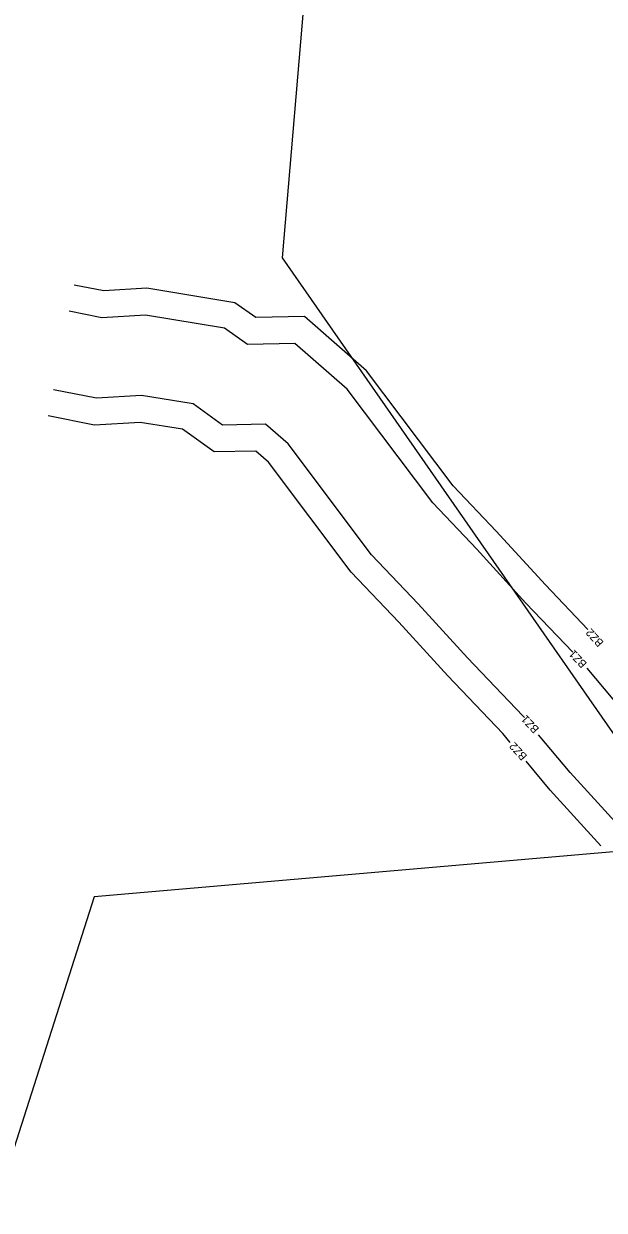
# Model space of a CAD drawing. Extents: x 2384780 to 2405432, y 547869 to 573706.
# Drawn here: x 2399533 to 2399968, y 565211 to 566101 of the extents above; entities that cross this region are included whole.
import ezdxf

# ---------------------------------------------------------------- set-up
doc = ezdxf.new("R2010")
doc.units = 0
for name, color, linetype in [('Old_Level_62', 7, 'Continuous'), ('Prop Buffer Zone 1', 7, 'Continuous'), ('Prop Buffer Zone 2', 7, 'Continuous')]:
    doc.layers.add(name, color=color, linetype=linetype)

msp = doc.modelspace()

# ---------------------------------------------------------------- linework, layer by layer
at = {"layer": 'Old_Level_62'}
for points in [[(2400339.33, 564522.76), (2400485.81, 564616.68), (2400370.09, 564992.65), (2400258.07, 565392.28), (2400234.01, 565684.68), (2400121.91, 566051.12), (2399969.11, 566416.3), (2399876.99, 566204.34), (2399744.83, 566140.38), (2399726.75, 565925.09), (2400029.82, 565489.59), (2400131.32, 565573.2), (2400194.24, 564735.04)], [(2399585.74, 565446.07), (2399318.45, 564609.59), (2399554.05, 564046.03), (2400148.02, 564421.39), (2400339.33, 564522.76), (2400194.24, 564735.04), (2400131.32, 565573.2), (2400035.5, 565485.1)]]:
    msp.add_lwpolyline(points, close=True, dxfattribs=at)
at = {"layer": 'Prop Buffer Zone 1'}
for p, q in [((2399591.48, 565880.2), (2399566.86, 565885.11)), ((2399624.21, 565882.2), (2399591.48, 565880.2)), ((2399683.33, 565872.53), (2399624.21, 565882.2)), ((2399700.59, 565860.17), (2399683.33, 565872.53)), ((2399736.07, 565860.93), (2399700.59, 565860.17)), ((2399775.28, 565826.75), (2399736.07, 565860.93)), ((2399587.38, 565819.84), (2399555.13, 565826.27)), ((2399839.55, 565741.33), (2399775.28, 565826.75)), ((2399621.16, 565821.9), (2399587.38, 565819.84)), ((2399659.79, 565815.58), (2399621.16, 565821.9)), ((2399681.9, 565799.75), (2399659.79, 565815.58)), ((2399714.15, 565800.44), (2399681.9, 565799.75)), ((2399731.12, 565785.65), (2399714.15, 565800.44)), ((2399793.69, 565702.49), (2399731.12, 565785.65))]:
    msp.add_line(p, q, dxfattribs=at)
for points in [[(2399944.48, 565629.49), (2399909.4, 565666.23), (2399872.56, 565706.6), (2399839.55, 565741.33)], [(2399908.25, 565580.38), (2399907.12, 565581.72), (2399865.54, 565625.29), (2399828.65, 565665.7), (2399793.69, 565702.49)], [(2400034.08, 565527.97), (2399987.8, 565578.71), (2399955.39, 565617.54)], [(2399984.15, 565493.68), (2399942.59, 565539.24), (2399918.93, 565567.58)]]:
    msp.add_lwpolyline(points, dxfattribs=at)
at = {"layer": 'Prop Buffer Zone 2'}
for p, q in [((2399592.85, 565900.32), (2399570.77, 565904.72)), ((2399625.23, 565902.3), (2399592.85, 565900.32)), ((2399691.17, 565891.51), (2399625.23, 565902.3)), ((2399706.82, 565880.3), (2399691.17, 565891.51)), ((2399743.38, 565881.09), (2399706.82, 565880.3)), ((2399790, 565840.45), (2399743.38, 565881.09)), ((2399854.83, 565754.28), (2399790, 565840.45)), ((2399586.01, 565799.72), (2399551.23, 565806.65)), ((2399620.14, 565801.8), (2399586.01, 565799.72)), ((2399651.95, 565796.6), (2399620.14, 565801.8)), ((2399675.67, 565779.61), (2399651.95, 565796.6)), ((2399706.84, 565780.28), (2399675.67, 565779.61)), ((2399716.4, 565771.96), (2399706.84, 565780.28)), ((2399778.4, 565689.54), (2399716.4, 565771.96))]:
    msp.add_line(p, q, dxfattribs=at)
for points in [[(2399955.89, 565646.5), (2399924.02, 565679.88), (2399887.19, 565720.23), (2399854.83, 565754.28)], [(2399897.73, 565561.77), (2399892.2, 565568.39), (2399850.91, 565611.64), (2399814.01, 565652.07), (2399778.4, 565689.54)], [(2399965.6, 565484.33), (2399927.51, 565526.09), (2399909.53, 565547.63)]]:
    msp.add_lwpolyline(points, dxfattribs=at)

# ---------------------------------------------------------------- texts
at = {"layer": 'Prop Buffer Zone 1'}
for p in [(2399955.52, 565621.01), (2399919.71, 565572.06)]:
    msp.add_text('BZ1', height=6, rotation=132.89724, dxfattribs=at).set_placement(p)
at = {"layer": 'Prop Buffer Zone 2'}
for p in [(2399968.1, 565636.84), (2399910.74, 565551.66)]:
    msp.add_text('BZ2', height=6, rotation=132.33754, dxfattribs=at).set_placement(p)

doc.saveas('drawing.dxf')
